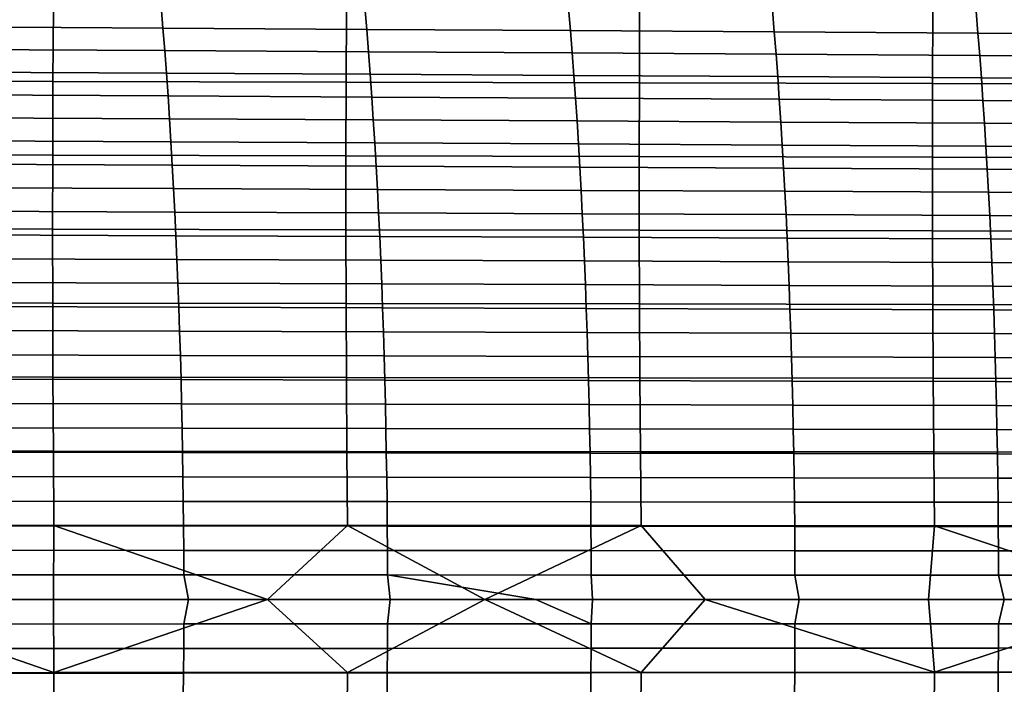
# Model space of a CAD drawing. Header units: metres. Extents: x -23 to 242, y -40 to 23.
# Tile 381 of 450: x 133 to 146, y -1 to 8. Entities that reach past the tile are written whole.
import ezdxf

# ---------------------------------------------------------------- set-up
doc = ezdxf.new("R2010")
doc.units = ezdxf.units.M
doc.layers.add('solid_10171013', color=7, linetype='CONTINUOUS')

msp = doc.modelspace()

# ---------------------------------------------------------------- linework, layer by layer
at = {"layer": 'solid_10171013'}
for points in [[(129.442657, 8.04202, 288.669708), (129.435394, 7.04054, 288.783264), (133.4142, 7.031145, 289.498077), (133.42041, 8.031541, 289.387726)], [(132.115021, 8.074342, 264.7146), (134.881271, 8.05686, 265.292755), (134.90654, 7.754715, 265.152008), (132.140381, 7.771556, 264.573395)], [(133.42041, 8.031541, 289.387726), (133.4142, 7.031145, 289.498077), (137.392822, 7.021713, 290.214386), (137.397964, 8.021026, 290.107422)], [(134.881271, 8.05686, 265.292755), (137.647018, 8.039252, 265.872406), (137.672211, 7.737772, 265.732025), (134.90654, 7.754715, 265.152008)], [(137.397964, 8.021026, 290.107422), (137.392822, 7.021713, 290.214386), (141.371307, 7.012292, 290.931915), (141.375366, 8.010528, 290.828522)], [(137.647018, 8.039252, 265.872406), (140.412277, 8.021419, 266.453552), (140.437393, 7.720625, 266.313538), (137.672211, 7.737772, 265.732025)], [(140.412277, 8.021419, 266.453552), (143.177078, 8.003398, 267.036285), (143.202103, 7.703314, 266.896576), (140.437393, 7.720625, 266.313538)], [(141.375366, 8.010528, 290.828522), (141.371307, 7.012292, 290.931915), (145.34967, 7.002929, 291.650482), (145.352631, 8.000096, 291.550781)], [(143.177078, 8.003398, 267.036285), (145.941422, 7.985121, 267.620575), (145.96637, 7.685769, 267.481171), (143.202103, 7.703314, 266.896576)], [(145.352631, 8.000096, 291.550781), (145.34967, 7.002929, 291.650482), (149.327957, 6.99367, 292.369812), (149.329834, 7.989784, 292.273895)], [(145.941422, 7.985121, 267.620575), (148.705338, 7.96662, 268.206543), (148.730225, 7.668019, 268.067413), (145.96637, 7.685769, 267.481171)], [(132.140381, 7.771556, 264.573395), (134.90654, 7.754715, 265.152008), (134.930634, 7.450121, 265.017853), (132.164551, 7.466315, 264.438873)], [(134.90654, 7.754715, 265.152008), (137.672211, 7.737772, 265.732025), (137.696228, 7.433844, 265.598236), (134.930634, 7.450121, 265.017853)], [(137.672211, 7.737772, 265.732025), (140.437393, 7.720625, 266.313538), (140.461349, 7.417385, 266.180054), (137.696228, 7.433844, 265.598236)], [(140.437393, 7.720625, 266.313538), (143.202103, 7.703314, 266.896576), (143.225983, 7.400779, 266.763367), (140.461349, 7.417385, 266.180054)], [(143.202103, 7.703314, 266.896576), (145.96637, 7.685769, 267.481171), (145.990189, 7.383958, 267.348206), (143.225983, 7.400779, 266.763367)], [(145.96637, 7.685769, 267.481171), (148.730225, 7.668019, 268.067413), (148.753952, 7.366951, 267.934692), (145.990189, 7.383958, 267.348206)], [(132.164551, 7.466315, 264.438873), (134.930634, 7.450121, 265.017853), (134.953568, 7.143178, 264.890228), (132.187546, 7.158719, 264.310883)], [(134.930634, 7.450121, 265.017853), (137.696228, 7.433844, 265.598236), (137.719101, 7.12757, 265.470947), (134.953568, 7.143178, 264.890228)], [(137.696228, 7.433844, 265.598236), (140.461349, 7.417385, 266.180054), (140.484146, 7.111797, 266.053009), (137.719101, 7.12757, 265.470947)], [(140.461349, 7.417385, 266.180054), (143.225983, 7.400779, 266.763367), (143.248718, 7.095894, 266.636566), (140.484146, 7.111797, 266.053009)], [(143.225983, 7.400779, 266.763367), (145.990189, 7.383958, 267.348206), (146.012863, 7.079793, 267.221649), (143.248718, 7.095894, 266.636566)], [(145.990189, 7.383958, 267.348206), (148.753952, 7.366951, 267.934692), (148.776566, 7.06352, 267.808289), (146.012863, 7.079793, 267.221649)], [(132.187546, 7.158719, 264.310883), (134.953568, 7.143178, 264.890228), (134.975357, 6.833988, 264.769073), (132.209396, 6.848869, 264.189423)], [(134.953568, 7.143178, 264.890228), (137.719101, 7.12757, 265.470947), (137.740814, 6.81905, 265.350067), (134.975357, 6.833988, 264.769073)], [(137.719101, 7.12757, 265.470947), (140.484146, 7.111797, 266.053009), (140.505814, 6.803964, 265.932373), (137.740814, 6.81905, 265.350067)], [(140.484146, 7.111797, 266.053009), (143.248718, 7.095894, 266.636566), (143.270325, 6.788761, 266.516144), (140.505814, 6.803964, 265.932373)], [(143.248718, 7.095894, 266.636566), (146.012863, 7.079793, 267.221649), (146.034409, 6.773375, 267.101379), (143.270325, 6.788761, 266.516144)], [(129.435394, 7.04054, 288.783264), (129.430679, 6.037418, 288.882812), (133.410461, 6.029202, 289.594849), (133.4142, 7.031145, 289.498077)], [(133.4142, 7.031145, 289.498077), (133.410461, 6.029202, 289.594849), (137.390076, 6.020951, 290.308197), (137.392822, 7.021713, 290.214386)], [(137.392822, 7.021713, 290.214386), (137.390076, 6.020951, 290.308197), (141.369537, 6.012708, 291.022644), (141.371307, 7.012292, 290.931915)], [(141.371307, 7.012292, 290.931915), (141.369537, 6.012708, 291.022644), (145.348892, 6.004513, 291.737976), (145.34967, 7.002929, 291.650482)], [(145.34967, 7.002929, 291.650482), (145.348892, 6.004513, 291.737976), (149.328201, 5.996409, 292.453949), (149.327957, 6.99367, 292.369812)], [(146.012863, 7.079793, 267.221649), (148.776566, 7.06352, 267.808289), (148.798065, 6.757831, 267.688202), (146.034409, 6.773375, 267.101379)], [(132.209396, 6.848869, 264.189423), (134.975357, 6.833988, 264.769073), (134.996002, 6.522649, 264.654297), (132.230103, 6.536866, 264.074341)], [(134.975357, 6.833988, 264.769073), (137.740814, 6.81905, 265.350067), (137.761414, 6.508386, 265.235535), (134.996002, 6.522649, 264.654297)], [(137.740814, 6.81905, 265.350067), (140.505814, 6.803964, 265.932373), (140.526352, 6.493987, 265.818054), (137.761414, 6.508386, 265.235535)], [(140.505814, 6.803964, 265.932373), (143.270325, 6.788761, 266.516144), (143.290817, 6.479482, 266.402008), (140.526352, 6.493987, 265.818054)], [(143.270325, 6.788761, 266.516144), (146.034409, 6.773375, 267.101379), (146.054855, 6.464807, 266.987396), (143.290817, 6.479482, 266.402008)], [(146.034409, 6.773375, 267.101379), (148.798065, 6.757831, 267.688202), (148.818451, 6.449985, 267.574341), (146.054855, 6.464807, 266.987396)], [(132.230103, 6.536866, 264.074341), (134.996002, 6.522649, 264.654297), (135.015518, 6.209264, 264.545837), (132.24968, 6.222811, 263.965576)], [(134.996002, 6.522649, 264.654297), (137.761414, 6.508386, 265.235535), (137.780884, 6.195678, 265.127289), (135.015518, 6.209264, 264.545837)], [(137.761414, 6.508386, 265.235535), (140.526352, 6.493987, 265.818054), (140.545776, 6.181967, 265.709991), (137.780884, 6.195678, 265.127289)], [(140.526352, 6.493987, 265.818054), (143.290817, 6.479482, 266.402008), (143.310196, 6.168159, 266.294067), (140.545776, 6.181967, 265.709991)], [(143.290817, 6.479482, 266.402008), (146.054855, 6.464807, 266.987396), (146.074188, 6.154192, 266.879578), (143.310196, 6.168159, 266.294067)], [(146.054855, 6.464807, 266.987396), (148.818451, 6.449985, 267.574341), (148.837753, 6.140088, 267.466614), (146.074188, 6.154192, 266.879578)], [(132.24968, 6.222811, 263.965576), (135.015518, 6.209264, 264.545837), (135.033936, 5.893932, 264.443573), (132.268143, 5.906804, 263.863098)], [(135.015518, 6.209264, 264.545837), (137.780884, 6.195678, 265.127289), (137.799255, 5.881027, 265.025238), (135.033936, 5.893932, 264.443573)], [(137.780884, 6.195678, 265.127289), (140.545776, 6.181967, 265.709991), (140.564102, 5.868005, 265.608093), (137.799255, 5.881027, 265.025238)], [(140.545776, 6.181967, 265.709991), (143.310196, 6.168159, 266.294067), (143.328491, 5.854893, 266.192291), (140.564102, 5.868005, 265.608093)], [(143.310196, 6.168159, 266.294067), (146.074188, 6.154192, 266.879578), (146.092438, 5.841632, 266.777893), (143.328491, 5.854893, 266.192291)], [(146.074188, 6.154192, 266.879578), (148.837753, 6.140088, 267.466614), (148.855957, 5.828241, 267.36499), (146.092438, 5.841632, 266.777893)], [(129.430679, 6.037418, 288.882812), (129.428513, 5.032932, 288.96817), (133.40921, 5.025973, 289.677856), (133.410461, 6.029202, 289.594849)], [(133.410461, 6.029202, 289.594849), (133.40921, 5.025973, 289.677856), (137.389709, 5.018983, 290.388702), (137.390076, 6.020951, 290.308197)], [(137.390076, 6.020951, 290.308197), (137.389709, 5.018983, 290.388702), (141.370087, 5.011999, 291.100494), (141.369537, 6.012708, 291.022644)], [(141.369537, 6.012708, 291.022644), (141.370087, 5.011999, 291.100494), (145.350357, 5.005055, 291.813049), (145.348892, 6.004513, 291.737976)], [(132.268143, 5.906804, 263.863098), (135.033936, 5.893932, 264.443573), (135.051239, 5.576756, 264.347473), (132.285492, 5.588947, 263.766754)], [(135.033936, 5.893932, 264.443573), (137.799255, 5.881027, 265.025238), (137.816528, 5.564534, 264.929291), (135.051239, 5.576756, 264.347473)], [(137.799255, 5.881027, 265.025238), (140.564102, 5.868005, 265.608093), (140.581329, 5.552203, 265.512299), (137.816528, 5.564534, 264.929291)], [(145.348892, 6.004513, 291.737976), (145.350357, 5.005055, 291.813049), (149.330566, 4.998188, 292.526154), (149.328201, 5.996409, 292.453949)], [(140.564102, 5.868005, 265.608093), (143.328491, 5.854893, 266.192291), (143.345688, 5.539787, 266.096588), (140.581329, 5.552203, 265.512299)], [(143.328491, 5.854893, 266.192291), (146.092438, 5.841632, 266.777893), (146.109604, 5.52723, 266.682251), (143.345688, 5.539787, 266.096588)], [(146.092438, 5.841632, 266.777893), (148.855957, 5.828241, 267.36499), (148.873093, 5.514551, 267.269379), (146.109604, 5.52723, 266.682251)], [(132.285492, 5.588947, 263.766754), (135.051239, 5.576756, 264.347473), (135.067474, 5.257834, 264.257446), (132.301773, 5.26934, 263.676514)], [(135.051239, 5.576756, 264.347473), (137.816528, 5.564534, 264.929291), (137.832718, 5.246299, 264.839417), (135.067474, 5.257834, 264.257446)], [(137.816528, 5.564534, 264.929291), (140.581329, 5.552203, 265.512299), (140.597488, 5.234661, 265.422516), (137.832718, 5.246299, 264.839417)], [(140.581329, 5.552203, 265.512299), (143.345688, 5.539787, 266.096588), (143.361816, 5.222942, 266.006897), (140.597488, 5.234661, 265.422516)], [(143.345688, 5.539787, 266.096588), (146.109604, 5.52723, 266.682251), (146.125702, 5.211089, 266.59259), (143.361816, 5.222942, 266.006897)], [(146.109604, 5.52723, 266.682251), (148.873093, 5.514551, 267.269379), (148.88916, 5.199119, 267.179779), (146.125702, 5.211089, 266.59259)], [(132.301773, 5.26934, 263.676514), (135.067474, 5.257834, 264.257446), (135.082626, 4.937269, 264.173401), (132.316956, 4.948084, 263.592285)], [(135.067474, 5.257834, 264.257446), (137.832718, 5.246299, 264.839417), (137.847839, 4.926425, 264.755493), (135.082626, 4.937269, 264.173401)], [(137.832718, 5.246299, 264.839417), (140.597488, 5.234661, 265.422516), (140.612579, 4.915481, 265.338715), (137.847839, 4.926425, 264.755493)], [(140.597488, 5.234661, 265.422516), (143.361816, 5.222942, 266.006897), (143.376877, 4.904459, 265.923126), (140.612579, 4.915481, 265.338715)], [(143.361816, 5.222942, 266.006897), (146.125702, 5.211089, 266.59259), (146.140747, 4.893311, 266.508881), (143.376877, 4.904459, 265.923126)], [(146.125702, 5.211089, 266.59259), (148.88916, 5.199119, 267.179779), (148.90419, 4.88205, 267.096039), (146.140747, 4.893311, 266.508881)], [(129.428513, 5.032932, 288.96817), (129.428864, 4.027358, 289.039093), (133.41037, 4.021719, 289.746857), (133.40921, 5.025973, 289.677856)], [(132.316956, 4.948084, 263.592285), (135.082626, 4.937269, 264.173401), (135.096725, 4.61516, 264.095245), (132.331085, 4.625281, 263.514008)], [(133.40921, 5.025973, 289.677856), (133.41037, 4.021719, 289.746857), (137.391693, 4.016054, 290.455658), (137.389709, 5.018983, 290.388702)], [(137.389709, 5.018983, 290.388702), (137.391693, 4.016054, 290.455658), (141.372894, 4.010392, 291.165253), (141.370087, 5.011999, 291.100494)], [(141.370087, 5.011999, 291.100494), (141.372894, 4.010392, 291.165253), (145.354004, 4.004763, 291.875488), (145.350357, 5.005055, 291.813049)], [(145.350357, 5.005055, 291.813049), (145.354004, 4.004763, 291.875488), (149.335068, 3.999198, 292.586212), (149.330566, 4.998188, 292.526154)], [(135.082626, 4.937269, 264.173401), (137.847839, 4.926425, 264.755493), (137.861908, 4.60501, 264.67749), (135.096725, 4.61516, 264.095245)], [(137.847839, 4.926425, 264.755493), (140.612579, 4.915481, 265.338715), (140.626633, 4.594763, 265.260773), (137.861908, 4.60501, 264.67749)], [(140.612579, 4.915481, 265.338715), (143.376877, 4.904459, 265.923126), (143.3909, 4.584442, 265.845245), (140.626633, 4.594763, 265.260773)], [(143.376877, 4.904459, 265.923126), (146.140747, 4.893311, 266.508881), (146.154739, 4.573998, 266.431), (143.3909, 4.584442, 265.845245)], [(146.140747, 4.893311, 266.508881), (148.90419, 4.88205, 267.096039), (148.918167, 4.563447, 267.018158), (146.154739, 4.573998, 266.431)], [(132.331085, 4.625281, 263.514008), (135.096725, 4.61516, 264.095245), (135.109787, 4.291609, 264.022949), (132.344177, 4.301031, 263.441559)], [(135.096725, 4.61516, 264.095245), (137.861908, 4.60501, 264.67749), (137.874939, 4.282156, 264.605286), (135.109787, 4.291609, 264.022949)], [(137.861908, 4.60501, 264.67749), (140.626633, 4.594763, 265.260773), (140.639633, 4.272611, 265.188629), (137.874939, 4.282156, 264.605286)], [(140.626633, 4.594763, 265.260773), (143.3909, 4.584442, 265.845245), (143.403885, 4.262991, 265.773132), (140.639633, 4.272611, 265.188629)], [(143.3909, 4.584442, 265.845245), (146.154739, 4.573998, 266.431), (146.167709, 4.253254, 266.358917), (143.403885, 4.262991, 265.773132)], [(146.154739, 4.573998, 266.431), (148.918167, 4.563447, 267.018158), (148.931107, 4.243414, 266.946045), (146.167709, 4.253254, 266.358917)], [(132.344177, 4.301031, 263.441559), (135.109787, 4.291609, 264.022949), (135.121796, 3.966717, 263.956421), (132.356216, 3.975434, 263.374878)], [(135.109787, 4.291609, 264.022949), (137.874939, 4.282156, 264.605286), (137.886932, 3.957965, 264.538849), (135.121796, 3.966717, 263.956421)], [(137.874939, 4.282156, 264.605286), (140.639633, 4.272611, 265.188629), (140.651596, 3.949123, 265.122253), (137.886932, 3.957965, 264.538849)], [(140.639633, 4.272611, 265.188629), (143.403885, 4.262991, 265.773132), (143.415833, 3.940208, 265.706787), (140.651596, 3.949123, 265.122253)], [(143.403885, 4.262991, 265.773132), (146.167709, 4.253254, 266.358917), (146.179642, 3.931181, 266.292542), (143.415833, 3.940208, 265.706787)], [(146.167709, 4.253254, 266.358917), (148.931107, 4.243414, 266.946045), (148.943039, 3.922055, 266.879669), (146.179642, 3.931181, 266.292542)], [(129.428864, 4.027358, 289.039093), (129.43161, 3.020949, 289.095337), (133.413864, 3.016676, 289.801636), (133.41037, 4.021719, 289.746857)], [(133.41037, 4.021719, 289.746857), (133.413864, 3.016676, 289.801636), (137.39595, 3.012382, 290.50882), (137.391693, 4.016054, 290.455658)], [(137.391693, 4.016054, 290.455658), (137.39595, 3.012382, 290.50882), (141.377914, 3.00809, 291.216705), (141.372894, 4.010392, 291.165253)], [(141.372894, 4.010392, 291.165253), (141.377914, 3.00809, 291.216705), (145.359772, 3.003824, 291.92511), (145.354004, 4.004763, 291.875488)], [(132.356216, 3.975434, 263.374878), (135.121796, 3.966717, 263.956421), (135.132797, 3.640583, 263.895569), (132.367249, 3.648592, 263.313904)], [(135.121796, 3.966717, 263.956421), (137.886932, 3.957965, 264.538849), (137.897903, 3.632536, 264.478058), (135.132797, 3.640583, 263.895569)], [(137.886932, 3.957965, 264.538849), (140.651596, 3.949123, 265.122253), (140.662552, 3.624402, 265.061523), (137.897903, 3.632536, 264.478058)], [(140.651596, 3.949123, 265.122253), (143.415833, 3.940208, 265.706787), (143.426773, 3.616195, 265.646057), (140.662552, 3.624402, 265.061523)], [(143.415833, 3.940208, 265.706787), (146.179642, 3.931181, 266.292542), (146.190567, 3.607881, 266.231812), (143.426773, 3.616195, 265.646057)], [(145.354004, 4.004763, 291.875488), (145.359772, 3.003824, 291.92511), (149.341583, 2.999608, 292.633911), (149.335068, 3.999198, 292.586212)], [(146.179642, 3.931181, 266.292542), (148.943039, 3.922055, 266.879669), (148.953949, 3.599472, 266.818909), (146.190567, 3.607881, 266.231812)], [(132.367249, 3.648592, 263.313904), (135.132797, 3.640583, 263.895569), (135.142792, 3.313308, 263.840302), (132.377258, 3.320606, 263.258545)], [(135.132797, 3.640583, 263.895569), (137.897903, 3.632536, 264.478058), (137.907867, 3.305971, 264.422882), (135.142792, 3.313308, 263.840302)], [(137.897903, 3.632536, 264.478058), (140.662552, 3.624402, 265.061523), (140.672516, 3.298548, 265.006378), (137.907867, 3.305971, 264.422882)], [(140.662552, 3.624402, 265.061523), (143.426773, 3.616195, 265.646057), (143.436722, 3.291055, 265.590942), (140.672516, 3.298548, 265.006378)], [(143.426773, 3.616195, 265.646057), (146.190567, 3.607881, 266.231812), (146.2005, 3.283458, 266.176697), (143.436722, 3.291055, 265.590942)], [(146.190567, 3.607881, 266.231812), (148.953949, 3.599472, 266.818909), (148.963867, 3.275771, 266.763763), (146.2005, 3.283458, 266.176697)], [(132.377258, 3.320606, 263.258545), (135.142792, 3.313308, 263.840302), (135.151779, 2.984994, 263.790558), (132.386276, 2.991577, 263.20871)], [(135.142792, 3.313308, 263.840302), (137.907867, 3.305971, 264.422882), (137.916855, 2.97837, 264.373199), (135.151779, 2.984994, 263.790558)], [(137.907867, 3.305971, 264.422882), (140.672516, 3.298548, 265.006378), (140.681473, 2.971663, 264.956757), (137.916855, 2.97837, 264.373199)], [(140.672516, 3.298548, 265.006378), (143.436722, 3.291055, 265.590942), (143.445663, 2.964888, 265.541321), (140.681473, 2.971663, 264.956757)], [(143.436722, 3.291055, 265.590942), (146.2005, 3.283458, 266.176697), (146.209427, 2.958014, 266.127075), (143.445663, 2.964888, 265.541321)], [(146.2005, 3.283458, 266.176697), (148.963867, 3.275771, 266.763763), (148.972778, 2.951054, 266.714142), (146.209427, 2.958014, 266.127075)], [(129.43161, 3.020949, 289.095337), (129.436722, 2.013894, 289.136658), (133.419662, 2.011019, 289.841919), (133.413864, 3.016676, 289.801636)], [(132.386276, 2.991577, 263.20871), (135.151779, 2.984994, 263.790558), (135.15979, 2.655741, 263.746277), (132.394302, 2.661604, 263.164337)], [(133.413864, 3.016676, 289.801636), (133.419662, 2.011019, 289.841919), (137.402435, 2.008131, 290.547943), (137.39595, 3.012382, 290.50882)], [(135.151779, 2.984994, 263.790558), (137.916855, 2.97837, 264.373199), (137.92485, 2.649835, 264.328979), (135.15979, 2.655741, 263.746277)], [(137.39595, 3.012382, 290.50882), (137.402435, 2.008131, 290.547943), (141.385086, 2.005245, 291.254578), (141.377914, 3.00809, 291.216705)], [(137.916855, 2.97837, 264.373199), (140.681473, 2.971663, 264.956757), (140.689453, 2.643849, 264.912567), (137.92485, 2.649835, 264.328979)], [(140.681473, 2.971663, 264.956757), (143.445663, 2.964888, 265.541321), (143.453629, 2.637796, 265.497162), (140.689453, 2.643849, 264.912567)], [(141.377914, 3.00809, 291.216705), (141.385086, 2.005245, 291.254578), (145.367645, 2.002379, 291.9617), (145.359772, 3.003824, 291.92511)], [(143.445663, 2.964888, 265.541321), (146.209427, 2.958014, 266.127075), (146.217392, 2.631651, 266.082916), (143.453629, 2.637796, 265.497162)], [(145.359772, 3.003824, 291.92511), (145.367645, 2.002379, 291.9617), (149.350143, 1.99955, 292.669128), (149.341583, 2.999608, 292.633911)], [(146.209427, 2.958014, 266.127075), (148.972778, 2.951054, 266.714142), (148.980728, 2.625424, 266.669952), (146.217392, 2.631651, 266.082916)], [(132.394302, 2.661604, 263.164337), (135.15979, 2.655741, 263.746277), (135.16684, 2.32565, 263.707367), (132.401367, 2.330791, 263.125336)], [(135.15979, 2.655741, 263.746277), (137.92485, 2.649835, 264.328979), (137.931885, 2.320466, 264.290131), (135.16684, 2.32565, 263.707367)], [(137.92485, 2.649835, 264.328979), (140.689453, 2.643849, 264.912567), (140.696472, 2.315206, 264.873779), (137.931885, 2.320466, 264.290131)], [(140.689453, 2.643849, 264.912567), (143.453629, 2.637796, 265.497162), (143.460632, 2.309882, 265.458405), (140.696472, 2.315206, 264.873779)], [(143.453629, 2.637796, 265.497162), (146.217392, 2.631651, 266.082916), (146.22438, 2.304473, 266.044159), (143.460632, 2.309882, 265.458405)], [(146.217392, 2.631651, 266.082916), (148.980728, 2.625424, 266.669952), (148.987701, 2.298987, 266.631195), (146.22438, 2.304473, 266.044159)], [(132.401367, 2.330791, 263.125336), (135.16684, 2.32565, 263.707367), (135.172928, 1.994821, 263.673737), (132.407471, 1.999236, 263.091614)], [(135.16684, 2.32565, 263.707367), (137.931885, 2.320466, 264.290131), (137.937958, 1.990363, 264.256592), (135.172928, 1.994821, 263.673737)], [(137.931885, 2.320466, 264.290131), (140.696472, 2.315206, 264.873779), (140.70253, 1.985835, 264.840271), (137.937958, 1.990363, 264.256592)], [(140.696472, 2.315206, 264.873779), (143.460632, 2.309882, 265.458405), (143.466675, 1.981247, 265.424927), (140.70253, 1.985835, 264.840271)], [(143.460632, 2.309882, 265.458405), (146.22438, 2.304473, 266.044159), (146.230408, 1.976581, 266.010712), (143.466675, 1.981247, 265.424927)], [(146.22438, 2.304473, 266.044159), (148.987701, 2.298987, 266.631195), (148.993729, 1.971845, 266.597748), (146.230408, 1.976581, 266.010712)], [(129.436722, 2.013894, 289.136658), (129.444199, 1.006376, 289.162842), (133.427765, 1.004918, 289.867462), (133.419662, 2.011019, 289.841919)], [(133.419662, 2.011019, 289.841919), (133.427765, 1.004918, 289.867462), (137.411163, 1.003457, 290.572815), (137.402435, 2.008131, 290.547943)], [(137.402435, 2.008131, 290.547943), (137.411163, 1.003457, 290.572815), (141.39444, 1.002002, 291.278687), (141.385086, 2.005245, 291.254578)], [(141.385086, 2.005245, 291.254578), (141.39444, 1.002002, 291.278687), (145.377625, 1.000562, 291.984985), (145.367645, 2.002379, 291.9617)], [(132.407471, 1.999236, 263.091614), (135.172928, 1.994821, 263.673737), (135.178085, 1.663356, 263.645325), (132.412643, 1.667041, 263.06311)], [(135.172928, 1.994821, 263.673737), (137.937958, 1.990363, 264.256592), (137.943085, 1.659629, 264.228241), (135.178085, 1.663356, 263.645325)], [(137.937958, 1.990363, 264.256592), (140.70253, 1.985835, 264.840271), (140.707642, 1.655838, 264.811981), (137.943085, 1.659629, 264.228241)], [(140.70253, 1.985835, 264.840271), (143.466675, 1.981247, 265.424927), (143.471771, 1.651993, 265.396667), (140.707642, 1.655838, 264.811981)], [(143.466675, 1.981247, 265.424927), (146.230408, 1.976581, 266.010712), (146.235489, 1.648079, 265.982513), (143.471771, 1.651993, 265.396667)], [(145.367645, 2.002379, 291.9617), (145.377625, 1.000562, 291.984985), (149.360764, 0.999149, 292.691559), (149.350143, 1.99955, 292.669128)], [(146.230408, 1.976581, 266.010712), (148.993729, 1.971845, 266.597748), (148.998795, 1.644102, 266.56958), (146.235489, 1.648079, 265.982513)], [(132.412643, 1.667041, 263.06311), (135.178085, 1.663356, 263.645325), (135.182297, 1.331354, 263.62207), (132.41687, 1.334308, 263.039764)], [(135.178085, 1.663356, 263.645325), (137.943085, 1.659629, 264.228241), (137.947281, 1.328363, 264.205048), (135.182297, 1.331354, 263.62207)], [(137.943085, 1.659629, 264.228241), (140.707642, 1.655838, 264.811981), (140.711823, 1.325316, 264.788849), (137.947281, 1.328363, 264.205048)], [(140.707642, 1.655838, 264.811981), (143.471771, 1.651993, 265.396667), (143.475952, 1.322222, 265.373596), (140.711823, 1.325316, 264.788849)], [(143.471771, 1.651993, 265.396667), (146.235489, 1.648079, 265.982513), (146.239639, 1.319069, 265.959503), (143.475952, 1.322222, 265.373596)], [(146.235489, 1.648079, 265.982513), (148.998795, 1.644102, 266.56958), (149.00293, 1.315862, 266.546631), (146.239639, 1.319069, 265.959503)], [(132.41687, 1.334308, 263.039764), (135.182297, 1.331354, 263.62207), (135.185593, 0.998917, 263.603851), (132.420181, 1.001136, 263.021484)], [(135.182297, 1.331354, 263.62207), (137.947281, 1.328363, 264.205048), (137.950562, 0.996666, 264.18692), (135.185593, 0.998917, 263.603851)], [(137.947281, 1.328363, 264.205048), (140.711823, 1.325316, 264.788849), (140.715088, 0.99437, 264.770782), (137.950562, 0.996666, 264.18692)], [(140.711823, 1.325316, 264.788849), (143.475952, 1.322222, 265.373596), (143.479187, 0.992035, 265.355652), (140.715088, 0.99437, 264.770782)], [(143.475952, 1.322222, 265.373596), (146.239639, 1.319069, 265.959503), (146.242874, 0.989653, 265.941589), (143.479187, 0.992035, 265.355652)], [(146.239639, 1.319069, 265.959503), (149.00293, 1.315862, 266.546631), (149.006134, 0.987228, 266.528809), (146.242874, 0.989653, 265.941589)], [(133.427765, 1.004918, 289.867462), (129.444199, 1.006376, 289.162842), (130.562927, -0.000428, 289.369568), (133.422516, -0.000453, 289.875244)], [(132.420181, 1.001136, 263.021484), (135.185593, 0.998917, 263.603851), (135.187988, 0.666145, 263.590607), (132.422592, 0.667627, 263.008148)], [(133.427765, 1.004918, 289.867462), (133.422516, -0.000453, 289.875244), (136.32608, -0.000473, 290.389099)], [(137.411163, 1.003457, 290.572815), (133.427765, 1.004918, 289.867462), (136.32608, -0.000473, 290.389099)], [(135.185593, 0.998917, 263.603851), (137.950562, 0.996666, 264.18692), (137.952942, 0.664639, 264.173767), (135.187988, 0.666145, 263.590607)], [(137.411163, 1.003457, 290.572815), (136.32608, -0.000473, 290.389099), (137.411301, -0.991315, 290.573029), (139.273849, -0.000487, 290.911041)], [(141.39444, 1.002002, 291.278687), (137.411163, 1.003457, 290.572815), (139.273849, -0.000487, 290.911041)], [(137.950562, 0.996666, 264.18692), (140.715088, 0.99437, 264.770782), (140.717453, 0.663101, 264.757751), (137.952942, 0.664639, 264.173767)], [(141.39444, 1.002002, 291.278687), (139.273849, -0.000487, 290.911041), (141.394577, -0.989904, 291.2789), (142.263199, -0.000493, 291.440674)], [(140.715088, 0.99437, 264.770782), (143.479187, 0.992035, 265.355652), (143.481537, 0.661535, 265.342682), (140.717453, 0.663101, 264.757751)], [(145.377625, 1.000562, 291.984985), (141.39444, 1.002002, 291.278687), (142.263199, -0.000493, 291.440674), (145.295486, -0.00049, 291.978088)], [(143.479187, 0.992035, 265.355652), (146.242874, 0.989653, 265.941589), (146.245193, 0.659934, 265.928741), (143.481537, 0.661535, 265.342682)], [(145.377625, 1.000562, 291.984985), (145.295486, -0.00049, 291.978088), (148.372284, -0.000476, 292.52356)], [(149.360764, 0.999149, 292.691559), (145.377625, 1.000562, 291.984985), (148.372284, -0.000476, 292.52356)], [(146.242874, 0.989653, 265.941589), (149.006134, 0.987228, 266.528809), (149.008438, 0.658304, 266.516083), (146.245193, 0.659934, 265.928741)], [(132.422592, 0.667627, 263.008148), (135.187988, 0.666145, 263.590607), (135.189499, 0.333139, 263.582275), (132.424118, 0.333881, 262.999725)], [(135.187988, 0.666145, 263.590607), (137.952942, 0.664639, 264.173767), (137.954422, 0.332384, 264.165527), (135.189499, 0.333139, 263.582275)], [(137.954422, 0.332384, 264.165527), (137.952942, 0.664639, 264.173767), (140.717453, 0.663101, 264.757751), (140.718918, 0.331611, 264.749634)], [(140.717453, 0.663101, 264.757751), (143.481537, 0.661535, 265.342682), (143.482971, 0.330822, 265.334717), (140.718918, 0.331611, 264.749634)], [(143.481537, 0.661535, 265.342682), (146.245193, 0.659934, 265.928741), (146.246597, 0.330016, 265.920898), (143.482971, 0.330822, 265.334717)], [(146.245193, 0.659934, 265.928741), (149.008438, 0.658304, 266.516083), (149.009811, 0.329193, 266.508362), (146.246597, 0.330016, 265.920898)], [(132.495132, 0, 263.010956), (132.424118, 0.333881, 262.999725), (135.189499, 0.333139, 263.582275), (135.254913, 0, 263.592438)], [(135.254913, 0, 263.592438), (135.189499, 0.333139, 263.582275), (137.954422, 0.332384, 264.165527), (137.991226, 0, 264.1698)], [(139.967682, 0, 264.587402), (137.954422, 0.332384, 264.165527), (140.718918, 0.331611, 264.749634), (140.735641, 0, 264.749786)], [(139.967682, 0, 264.587402), (137.991226, 0, 264.1698), (137.954422, 0.332384, 264.165527)], [(140.735641, 0, 264.749786), (140.718918, 0.331611, 264.749634), (143.482971, 0.330822, 265.334717), (143.541992, 0, 265.343994)], [(143.541992, 0, 265.343994), (143.482971, 0.330822, 265.334717), (146.246597, 0.330016, 265.920898), (146.321213, 0, 265.933685)], [(146.321213, 0, 265.933685), (146.246597, 0.330016, 265.920898), (149.009811, 0.329193, 266.508362), (149.073288, 0, 266.519012)], [(137.954422, -0.332372, 264.165527), (137.991226, 0, 264.1698), (139.967682, 0, 264.587402), (140.718918, -0.331596, 264.749634)], [(140.718918, -0.331596, 264.749634), (139.967682, 0, 264.587402), (140.735641, 0, 264.749786)], [(140.718918, -0.331596, 264.749634), (140.735641, 0, 264.749786), (143.541992, 0, 265.343994), (143.482971, -0.330806, 265.334717)], [(143.482971, -0.330806, 265.334717), (143.541992, 0, 265.343994), (146.321213, 0, 265.933685), (146.246597, -0.330002, 265.920898)], [(146.246597, -0.330002, 265.920898), (146.321213, 0, 265.933685), (149.073288, 0, 266.519012), (149.009811, -0.329183, 266.508362)], [(130.562927, -0.000428, 289.369568), (129.444321, -0.994073, 289.163086), (133.427887, -0.992706, 289.867706)], [(133.422516, -0.000453, 289.875244), (130.562927, -0.000428, 289.369568), (133.427887, -0.992706, 289.867706)], [(132.424118, -0.333882, 262.999725), (132.495132, 0, 263.010956), (135.254913, 0, 263.592438), (135.189499, -0.333132, 263.582275)], [(136.32608, -0.000473, 290.389099), (133.422516, -0.000453, 289.875244), (133.427887, -0.992706, 289.867706)], [(136.32608, -0.000473, 290.389099), (133.427887, -0.992706, 289.867706), (137.411301, -0.991315, 290.573029)], [(135.189499, -0.333132, 263.582275), (135.254913, 0, 263.592438), (137.991226, 0, 264.1698), (137.954422, -0.332372, 264.165527)], [(139.273849, -0.000487, 290.911041), (137.411301, -0.991315, 290.573029), (141.394577, -0.989904, 291.2789)], [(142.263199, -0.000493, 291.440674), (141.394577, -0.989904, 291.2789), (145.377777, -0.988479, 291.985199)], [(145.295486, -0.00049, 291.978088), (142.263199, -0.000493, 291.440674), (145.377777, -0.988479, 291.985199)], [(148.372284, -0.000476, 292.52356), (145.295486, -0.00049, 291.978088), (145.377777, -0.988479, 291.985199)], [(148.372284, -0.000476, 292.52356), (145.377777, -0.988479, 291.985199), (149.360916, -0.987045, 292.691772)], [(132.422592, -0.667627, 263.008148), (132.424118, -0.333882, 262.999725), (135.189499, -0.333132, 263.582275), (135.187988, -0.66613, 263.590607)], [(135.187988, -0.66613, 263.590607), (135.189499, -0.333132, 263.582275), (137.954422, -0.332372, 264.165527), (137.952942, -0.664616, 264.173767)], [(137.952942, -0.664616, 264.173767), (137.954422, -0.332372, 264.165527), (140.718918, -0.331596, 264.749634), (140.717453, -0.663071, 264.757751)], [(140.717453, -0.663071, 264.757751), (140.718918, -0.331596, 264.749634), (143.482971, -0.330806, 265.334717), (143.481537, -0.661502, 265.342682)], [(143.481537, -0.661502, 265.342682), (143.482971, -0.330806, 265.334717), (146.246597, -0.330002, 265.920898), (146.245193, -0.659907, 265.928741)], [(146.245193, -0.659907, 265.928741), (146.246597, -0.330002, 265.920898), (149.009811, -0.329183, 266.508362), (149.008438, -0.658283, 266.516083)], [(132.420181, -1.001137, 263.021484), (132.422592, -0.667627, 263.008148), (135.187988, -0.66613, 263.590607), (135.185593, -0.998895, 263.603851)], [(135.185593, -0.998895, 263.603851), (135.187988, -0.66613, 263.590607), (137.952942, -0.664616, 264.173767), (137.950562, -0.99663, 264.18692)], [(137.950562, -0.99663, 264.18692), (137.952942, -0.664616, 264.173767), (140.717453, -0.663071, 264.757751), (140.715088, -0.994325, 264.770782)], [(140.715088, -0.994325, 264.770782), (140.717453, -0.663071, 264.757751), (143.481537, -0.661502, 265.342682), (143.479187, -0.991986, 265.355621)], [(143.479187, -0.991986, 265.355621), (143.481537, -0.661502, 265.342682), (146.245193, -0.659907, 265.928741), (146.242874, -0.989611, 265.941589)], [(146.242874, -0.989611, 265.941589), (146.245193, -0.659907, 265.928741), (149.008438, -0.658283, 266.516083), (149.006134, -0.987196, 266.528809)], [(133.427887, -0.992706, 289.867706), (129.444321, -0.994073, 289.163086), (129.436813, -2.001581, 289.137115), (133.419769, -1.998796, 289.842346)], [(132.41687, -1.334308, 263.039764), (132.420181, -1.001137, 263.021484), (135.185593, -0.998895, 263.603851), (135.182297, -1.331324, 263.62207)], [(137.411301, -0.991315, 290.573029), (133.427887, -0.992706, 289.867706), (133.419769, -1.998796, 289.842346), (137.402542, -1.995976, 290.54837)], [(135.182297, -1.331324, 263.62207), (135.185593, -0.998895, 263.603851), (137.950562, -0.99663, 264.18692), (137.947281, -1.328315, 264.205048)], [(141.394577, -0.989904, 291.2789), (137.411301, -0.991315, 290.573029), (137.402542, -1.995976, 290.54837), (141.385208, -1.993134, 291.255005)], [(137.947281, -1.328315, 264.205048), (137.950562, -0.99663, 264.18692), (140.715088, -0.994325, 264.770782), (140.711823, -1.325256, 264.788849)], [(140.711823, -1.325256, 264.788849), (140.715088, -0.994325, 264.770782), (143.479187, -0.991986, 265.355621), (143.475952, -1.322155, 265.373596)], [(145.377777, -0.988479, 291.985199), (141.394577, -0.989904, 291.2789), (141.385208, -1.993134, 291.255005), (145.367767, -1.990282, 291.962097)], [(143.475952, -1.322155, 265.373596), (143.479187, -0.991986, 265.355621), (146.242874, -0.989611, 265.941589), (146.239639, -1.319012, 265.959473)], [(149.360916, -0.987045, 292.691772), (145.377777, -0.988479, 291.985199), (145.367767, -1.990282, 291.962097), (149.350281, -1.987433, 292.669495)], [(146.239639, -1.319012, 265.959473), (146.242874, -0.989611, 265.941589), (149.006134, -0.987196, 266.528809), (149.00293, -1.315819, 266.546631)]]:
    msp.add_3dface(points, dxfattribs=at)

doc.saveas('drawing.dxf')
